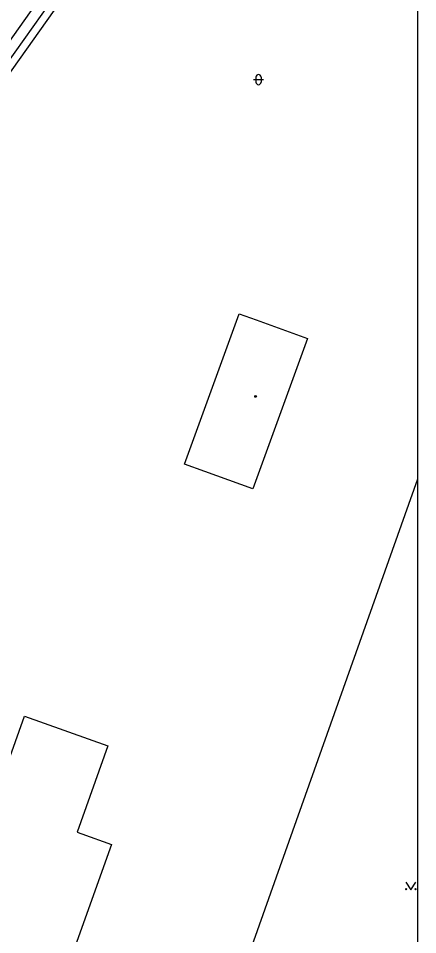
# Model space of a CAD drawing. Extents: x -599951 to -598963, y -1164095 to -1162939.
# Drawn here: x -599002.4 to -598963.2, y -1163454.9 to -1163365 of the extents above; entities that cross this region are included whole.
import ezdxf

# ---------------------------------------------------------------- set-up
doc = ezdxf.new("R2010")
doc.units = 0
for name, color, linetype in [('Level 11', 7, 'Continuous'), ('Level 36', 7, 'Continuous'), ('Level 39', 7, 'Continuous'), ('Level 51', 7, 'Continuous'), ('Level 52', 7, 'Continuous'), ('Level 7', 7, 'Continuous'), ('Vrstva 53', 7, 'Continuous')]:
    doc.layers.add(name, color=color, linetype=linetype)

msp = doc.modelspace()

# ---------------------------------------------------------------- linework, layer by layer
at = {"layer": 'Level 11'}
for points in [[(-598990.65, -1163349.39), (-599009.73, -1163376.32), (-599016.55, -1163386.54), (-599024.48, -1163398.38)], [(-598989.5, -1163349.64), (-599008.95, -1163377), (-599015.7, -1163387.08), (-599022.83, -1163397.84), (-599018.08, -1163402.88), (-599016.43, -1163403.56), (-599016.92, -1163404.95)]]:
    msp.add_lwpolyline(points, dxfattribs=at)
at = {"layer": 'Level 36'}
for p, q in [((-598979.076, -1163370.746), (-598979.076, -1163371.246)), ((-598978.576, -1163370.746), (-598978.576, -1163371.246)), ((-598979.326, -1163370.996), (-598978.326, -1163370.996))]:
    msp.add_line(p, q, dxfattribs=at)
msp.add_lwpolyline([(-598964.39, -1163449.71), (-598963.89, -1163450.46), (-598963.39, -1163449.71)], dxfattribs=at)
for centre in [(-598964.34, -1163450.41), (-598963.441, -1163450.41)]:
    msp.add_circle(centre, 0.05, dxfattribs=at)
for centre, start, end in [((-598978.826, -1163370.746), 0, 180), ((-598978.826, -1163371.246), 180, 0)]:
    msp.add_arc(centre, 0.25, start, end, dxfattribs=at)
at = {"layer": 'Level 39'}
for radius in [0.09, 0.0398]:
    msp.add_circle((-598979.11, -1163402.07), radius, dxfattribs=at)
at = {"layer": 'Level 51'}
msp.add_lwpolyline([(-598985.22, -1163472.29), (-598977.06, -1163449.19), (-598963.215, -1163410.146)], dxfattribs=at)
at = {"layer": 'Level 52'}
for points in [[(-598986.07, -1163408.71), (-598980.73, -1163393.96)], [(-598980.73, -1163393.96), (-598979.06, -1163394.56)], [(-598979.06, -1163394.56), (-598974.03, -1163396.39)], [(-598974.03, -1163396.39), (-598979.37, -1163411.13)], [(-598984.08, -1163409.43), (-598986.07, -1163408.71)], [(-598979.37, -1163411.13), (-598984.08, -1163409.43)], [(-599004.07, -1163439.88), (-599001.77, -1163433.43)], [(-599001.77, -1163433.43), (-598993.6, -1163436.35)], [(-598993.6, -1163436.35), (-598996.62, -1163444.82)], [(-598996.62, -1163444.82), (-598996.17, -1163444.99)], [(-598996.17, -1163444.99), (-598993.24, -1163446.04)], [(-598993.24, -1163446.04), (-598999.6, -1163463.79)]]:
    msp.add_lwpolyline(points, dxfattribs=at)
at = {"layer": 'Level 7'}
msp.add_lwpolyline([(-599010.63, -1163381.02), (-599008.27, -1163377.47), (-598988.87, -1163350.1)], dxfattribs=at)
at = {"layer": 'Vrstva 53'}
msp.add_lwpolyline([(-599951.125, -1164094.695), (-598963.215, -1164094.695), (-598963.215, -1162939.4), (-599951.125, -1162939.4)], close=True, dxfattribs=at)

doc.saveas('drawing.dxf')
